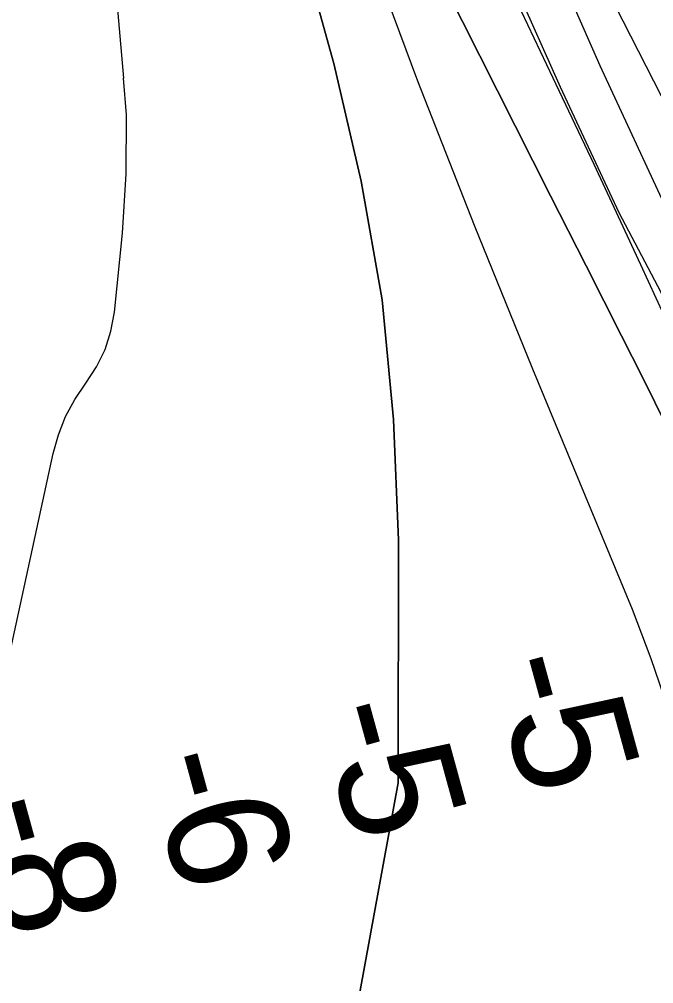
# Model space of a CAD drawing. Extents: x 3250478 to 3288318, y 788638 to 816472.
# Drawn here: x 3278229 to 3278583, y 796276 to 796815 of the extents above; entities that cross this region are included whole.
import ezdxf

# ---------------------------------------------------------------- set-up
doc = ezdxf.new("R2010")
doc.units = 0
for name, color, linetype in [('V-RIVR-EDGE', 7, 'Continuous'), ('V-RIVR-RANG', 7, 'Continuous'), ('V-TOPO-DPTH', 7, 'Continuous'), ('V-TOPO-MINR', 7, 'Continuous'), ('V-TOPO-WATR', 7, 'Continuous')]:
    doc.layers.add(name, color=color, linetype=linetype)

msp = doc.modelspace()

# ---------------------------------------------------------------- linework, layer by layer
at = {"layer": 'V-RIVR-EDGE'}
msp.add_lwpolyline([(3278750.08, 796271.87), (3278730.66, 796329.3), (3278710.34, 796375.86), (3278682.67, 796435.05), (3278649.37, 796502.5), (3278626.02, 796552.11), (3278605.71, 796604.33), (3278595.36, 796635.21), (3278587.17, 796662.18), (3278563.8, 796706.58), (3278530.94, 796776.64), (3278506.3, 796832.34)], dxfattribs=at)
at = {"layer": 'V-TOPO-DPTH'}
for points in [[(3278256.21, 797342.18), (3278275.35, 797265.85), (3278305.03, 797151.19), (3278311.64, 797125.94), (3278318.33, 797100.71), (3278325.16, 797075.51), (3278332.08, 797050.34), (3278404.43, 796789.83), (3278419.79, 796724.19), (3278431.55, 796658.06), (3278437.88, 796591.19), (3278440.59, 796523.83), (3278440.51, 796388.37), (3278419.19, 796272.5), (3278413.15, 796232.57), (3278408.82, 796048.2)], [(3278408.82, 796048.2), (3278413.15, 796232.57), (3278419.19, 796272.5), (3278440.51, 796388.37), (3278440.59, 796523.83), (3278437.88, 796591.19), (3278431.55, 796658.06), (3278419.79, 796724.19), (3278404.43, 796789.83), (3278332.08, 797050.34), (3278325.16, 797075.51), (3278318.33, 797100.71), (3278311.64, 797125.94), (3278305.03, 797151.19), (3278275.35, 797265.85), (3278256.21, 797342.18)], [(3278447.43, 796870.65), (3278485.95, 796794.23), (3278505.7, 796755.1), (3278525.47, 796715.99), (3278545.28, 796676.9), (3278565.12, 796637.83), (3278577, 796614.46), (3278590.65, 796586.95), (3278603.94, 796559.27), (3278616.7, 796531.34), (3278629.1, 796503.24), (3278645.18, 796465.81), (3278649.17, 796456.27), (3278653.05, 796446.68), (3278656.74, 796437.01), (3278660.32, 796427.3), (3278809.31, 796010.55), (3278821.82, 795975.67), (3278834.35, 795940.8), (3278846.95, 795905.96), (3278859.58, 795871.13), (3278877.17, 795822.74)], [(3278447.43, 796870.65), (3278485.95, 796794.23), (3278505.7, 796755.1), (3278525.47, 796715.99), (3278545.28, 796676.9), (3278565.12, 796637.83), (3278577, 796614.46), (3278590.65, 796586.95), (3278603.94, 796559.27), (3278616.7, 796531.34), (3278629.1, 796503.24), (3278645.18, 796465.81), (3278649.17, 796456.27), (3278653.05, 796446.68), (3278656.74, 796437.01), (3278660.32, 796427.3), (3278809.31, 796010.55), (3278821.82, 795975.67), (3278834.35, 795940.8), (3278846.95, 795905.96), (3278859.58, 795871.13), (3278877.17, 795822.74)], [(3279124.26, 795347.76), (3278841.2, 796159.17), (3278822.34, 796205.69), (3278803.22, 796252.1), (3278783.93, 796298.44), (3278760.28, 796354.8), (3278752.57, 796372.86), (3278744.72, 796390.86), (3278736.65, 796408.76), (3278728.44, 796426.59), (3278720.05, 796444.35), (3278711.58, 796462.06), (3278702.98, 796479.71), (3278694.3, 796497.32), (3278630.9, 796624.66), (3278591.38, 796706.33), (3278553.1, 796788.55), (3278516.69, 796871.62)]]:
    msp.add_lwpolyline(points, dxfattribs=at)
at = {"layer": 'V-TOPO-MINR'}
for points in [[(3277950.1, 798516.9), (3277966.98, 798449.17), (3278163.18, 797591.22), (3278255.41, 797144.76), (3278287.11, 796781.7)], [(3279148.29, 795205.38), (3278840.15, 796077.38), (3278811.81, 796139.45), (3278783.97, 796201.74), (3278756.91, 796264.37), (3278730.36, 796327.23), (3278695.76, 796410.59), (3278686.79, 796431.9), (3278677.7, 796453.14), (3278668.4, 796474.3), (3278658.97, 796495.39), (3278627.19, 796565.57), (3278601.62, 796621.64), (3278575.84, 796677.62), (3278549.75, 796733.45), (3278523.45, 796789.18), (3278367.78, 797116.74), (3278288.44, 797503.93)], [(3278408.82, 796048.2), (3278413.15, 796232.57), (3278419.19, 796272.5), (3278440.51, 796388.37), (3278440.59, 796523.83), (3278437.88, 796591.19), (3278431.55, 796658.06), (3278419.79, 796724.19), (3278404.43, 796789.83), (3278332.08, 797050.34), (3278325.16, 797075.51), (3278318.33, 797100.71), (3278311.64, 797125.94), (3278305.03, 797151.19), (3278275.35, 797265.85), (3278256.21, 797342.18)], [(3279124.26, 795347.76), (3278841.2, 796159.17), (3278822.34, 796205.69), (3278803.22, 796252.1), (3278783.93, 796298.44), (3278760.28, 796354.8), (3278752.57, 796372.86), (3278744.72, 796390.86), (3278736.65, 796408.76), (3278728.44, 796426.59), (3278720.05, 796444.35), (3278711.58, 796462.06), (3278702.98, 796479.71), (3278694.3, 796497.32), (3278630.9, 796624.66), (3278591.38, 796706.33), (3278553.1, 796788.55), (3278516.69, 796871.62)], [(3278634.63, 795777.32), (3278634.82, 795833.63), (3278635.29, 795838.69), (3278636.31, 795843.58), (3278638.16, 795848.21), (3278640.57, 795852.68), (3278643.2, 795857.12), (3278645.52, 795861.7), (3278647.38, 795866.48), (3278648.94, 795871.39), (3278665.05, 795932.16), (3278671.81, 795967.64), (3278675.23, 796003.19), (3278673.64, 796038.88), (3278668.72, 796074.65), (3278605.89, 796372.99), (3278599.03, 796401.59), (3278591.13, 796429.86), (3278581.66, 796457.65), (3278571.15, 796485.12), (3278515.51, 796619.22), (3278483.01, 796699.45), (3278451.43, 796780.03), (3278421.21, 796861.13)], [(3278896.74, 796063.98), (3278743.46, 796460.17), (3278741.61, 796464.88), (3278739.74, 796469.58), (3278737.82, 796474.26), (3278735.87, 796478.93), (3278727.66, 796498.41), (3278721.42, 796512.74), (3278714.97, 796526.97), (3278708.21, 796541.05), (3278701.23, 796555.03), (3278696.03, 796565.16), (3278686.26, 796584.11), (3278676.44, 796603.04), (3278666.55, 796621.93), (3278656.61, 796640.8), (3278587.4, 796771.64), (3278557.36, 796830.52)], [(3278223.77, 796461.49), (3278247.77, 796572.16), (3278250.82, 796582.71), (3278254.76, 796592.85), (3278260.02, 796602.36), (3278266.17, 796611.47), (3278272.11, 796620.6), (3278276.93, 796630.19), (3278280.07, 796640.45), (3278282.1, 796651.16), (3278286.59, 796695.21), (3278288.57, 796728.26), (3278288.72, 796761.23), (3278287.11, 796781.7)]]:
    msp.add_lwpolyline(points, dxfattribs=at)
at = {"layer": 'V-TOPO-WATR'}
msp.add_lwpolyline([(3278877.17, 795822.74), (3278859.58, 795871.13), (3278846.95, 795905.96), (3278834.35, 795940.8), (3278821.82, 795975.67), (3278809.31, 796010.55), (3278660.32, 796427.3), (3278656.74, 796437.01), (3278653.05, 796446.68), (3278649.17, 796456.27), (3278645.18, 796465.81), (3278629.1, 796503.24), (3278616.7, 796531.34), (3278603.94, 796559.27), (3278590.65, 796586.95), (3278577, 796614.46), (3278565.12, 796637.83), (3278545.28, 796676.9), (3278525.47, 796715.99), (3278505.7, 796755.1), (3278485.95, 796794.23), (3278447.43, 796870.65)], dxfattribs=at)

# ---------------------------------------------------------------- texts
at = {"layer": 'V-RIVR-RANG'}
for s, p in [('-5', (3278491.26, 796454.81)), ('-5', (3278394.75, 796428.62)), ('-6', (3278298.66, 796400.9)), ('-8', (3278202.01, 796375.21))]:
    msp.add_text(s, height=67, rotation=285.3259, dxfattribs=at).set_placement(p)

doc.saveas('drawing.dxf')
